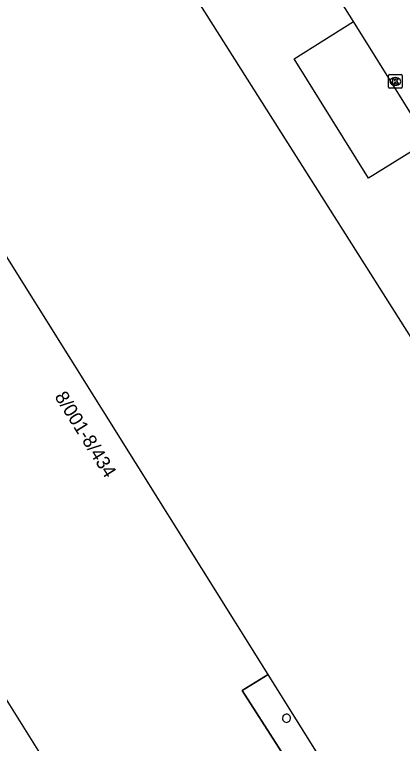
# Model space of a CAD drawing. Extents: x 159280 to 160375, y 384531 to 385872.
# Drawn here: x 159467.8 to 159496.3, y 385308.7 to 385362.2 of the extents above; entities that cross this region are included whole.
import ezdxf

# ---------------------------------------------------------------- set-up
doc = ezdxf.new("R2010")
doc.units = 0
for name, color, linetype in [('IMGEO_Kolk', 7, 'Continuous'), ('IMGEO_Pand', 7, 'Continuous'), ('IMGEO_Pand_nummerreeks', 7, 'Continuous'), ('IMGEO_Pand_overbouw', 7, 'Continuous'), ('IMGEO_Parkeervlak_open', 7, 'Continuous'), ('IMGEO_Rijbaan_lokaal_open', 7, 'Continuous'), ('IMGEO_Voetgangersgebied_open', 7, 'Continuous')]:
    doc.layers.add(name, color=color, linetype=linetype)

msp = doc.modelspace()

# ---------------------------------------------------------------- linework, layer by layer
at = {"layer": 'IMGEO_Kolk'}
for p, q in [((159495.239, 385356.909), (159495.239, 385357.761)), ((159495.314, 385357.835), (159496.166, 385357.835)), ((159495.727, 385357.615), (159495.752, 385357.615)), ((159496.24, 385357.761), (159496.24, 385356.909)), ((159496.166, 385356.835), (159495.314, 385356.835)), ((159495.75, 385357.055), (159495.725, 385357.055))]:
    msp.add_line(p, q, dxfattribs=at)
for points in [[(159495.239, 385356.909), (159495.239, 385357.761)], [(159495.314, 385357.835), (159496.166, 385357.835)], [(159495.56, 385357.535), (159495.683, 385357.535), (159495.683, 385357.384), (159495.813, 385357.535), (159495.977, 385357.535), (159495.831, 385357.384), (159495.984, 385357.135), (159495.832, 385357.135), (159495.747, 385357.299), (159495.683, 385357.232), (159495.683, 385357.135), (159495.56, 385357.135), (159495.56, 385357.535)], [(159496.24, 385357.761), (159496.24, 385356.909)], [(159496.166, 385356.835), (159495.314, 385356.835)]]:
    msp.add_lwpolyline(points, dxfattribs=at)
for centre, start, end in [((159495.316, 385357.759), 91.552, 178.448), ((159495.316, 385357.759), 91.552, 178.448), ((159496.164, 385357.759), 1.552, 88.448), ((159496.164, 385357.759), 1.552, 88.448), ((159495.316, 385356.911), 181.552, 268.448), ((159495.316, 385356.911), 181.552, 268.448), ((159496.164, 385356.911), 271.552, 358.448), ((159496.164, 385356.911), 271.552, 358.448)]:
    msp.add_arc(centre, 0.0765, start, end, dxfattribs=at)
for centre, major_axis, ratio, start_param, end_param in [((159495.726, 385357.335), (-0.387, 0.002), 0.722429, 4.712389, 7.853982), ((159495.751, 385357.335), (-0.39, 0.002), 0.717154, 1.570796, 4.712389)]:
    msp.add_ellipse(centre, major_axis=major_axis, ratio=ratio, start_param=start_param, end_param=end_param, dxfattribs=at)
at = {"layer": 'IMGEO_Pand'}
for points in [[(159394.563, 385325.104), (159402.485, 385312.665), (159400.596, 385311.48), (159430.445, 385263.896), (159444.541, 385272.72), (159445.724, 385270.83), (159492.501, 385300.115), (159484.487, 385312.598), (159486.385, 385313.787), (159466.895, 385344.913), (159461.972, 385341.84), (159458.781, 385346.947), (159457.065, 385349.663)], [(159415.639, 385320.052), (159448.973, 385340.92), (159471.302, 385305.29), (159437.94, 385284.429), (159415.639, 385320.052)]]:
    msp.add_lwpolyline(points, dxfattribs=at)
for centre, start, end in [((159487.744, 385310.565), 78.0556, 275.1888), ((159487.743, 385310.565), 275.3337, 77.9107)]:
    msp.add_arc(centre, 0.3, start, end, dxfattribs=at)
at = {"layer": 'IMGEO_Pand_overbouw'}
msp.add_lwpolyline([(159484.487, 385312.598), (159492.501, 385300.115), (159494.256, 385301.209), (159486.385, 385313.787)], close=True, dxfattribs=at)
at = {"layer": 'IMGEO_Parkeervlak_open'}
msp.add_lwpolyline([(159498.146, 385352.954), (159493.776, 385350.243), (159488.31, 385359.005), (159492.658, 385361.728)], dxfattribs=at)
at = {"layer": 'IMGEO_Rijbaan_lokaal_open'}
for points in [[(159492.658, 385361.728), (159490.152, 385365.746)], [(159498.146, 385352.954), (159492.658, 385361.728)]]:
    msp.add_lwpolyline(points, dxfattribs=at)
at = {"layer": 'IMGEO_Voetgangersgebied_open'}
msp.add_lwpolyline([(159509.752, 385318.295), (159473.614, 385375.297)], dxfattribs=at)

# ---------------------------------------------------------------- texts
at = {"layer": 'IMGEO_Pand_nummerreeks'}
msp.add_text('8/001-8/434', height=1, rotation=302.051, dxfattribs=at).set_placement((159470.663, 385334.185))

doc.saveas('drawing.dxf')
